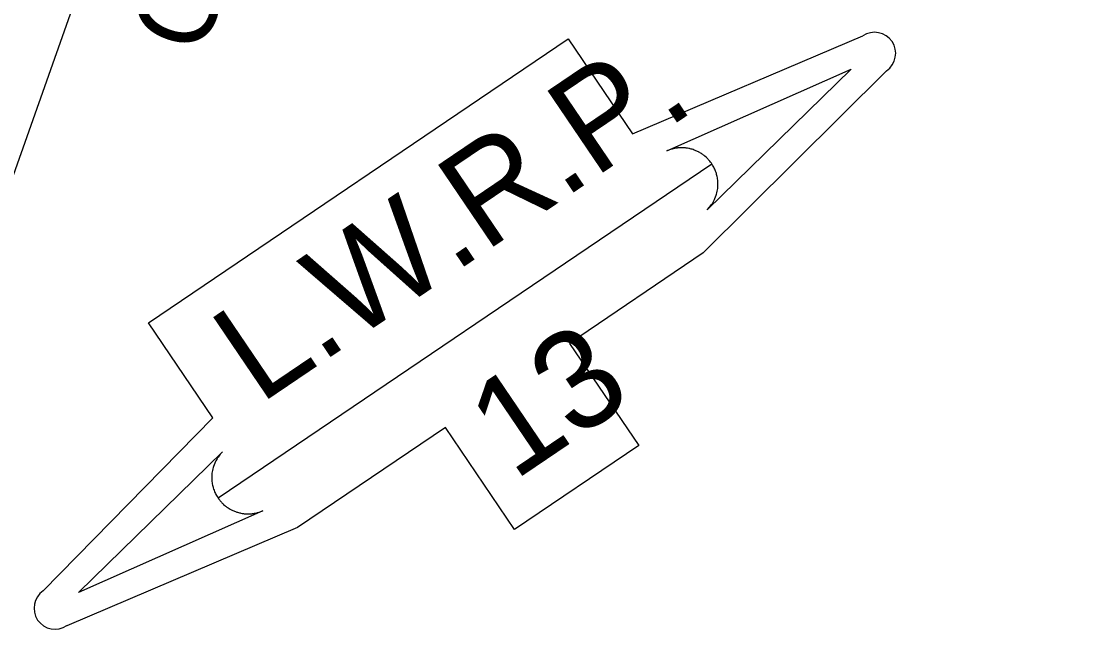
# Model space of a CAD drawing. Extents: x 3146026 to 3183936, y 897894 to 923344.
# Drawn here: x 3179565 to 3180911, y 910052 to 910820 of the extents above; entities that cross this region are included whole.
import ezdxf

# ---------------------------------------------------------------- set-up
doc = ezdxf.new("R2010")
doc.units = 0
for name, color, linetype in [('V-TOPO-BNDY', 7, 'Continuous'), ('V-TOPO-GNAM-IDEN', 7, 'Continuous'), ('V-TOPO-WATR-IDEN', 7, 'Continuous')]:
    doc.layers.add(name, color=color, linetype=linetype)

msp = doc.modelspace()

# ---------------------------------------------------------------- linework, layer by layer
at = {"layer": 'V-TOPO-BNDY'}
msp.add_lwpolyline([(3179239, 909175.6), (3179275, 909390), (3179311.2, 909596.6), (3179359.6, 909868.3), (3179366, 909904.3), (3179388.4, 909993.9), (3179524.2, 910541.3), (3179532.4, 910562.9), (3179708.5, 911060.4), (3179741.9, 911142.6), (3179790.9, 911261.1), (3179823.6, 911340.3), (3179863.1, 911435.6), (3179935.3, 911610.1), (3180167.4, 912162.7), (3180232.4, 912298.6), (3180345.8, 912528.6), (3180399.3, 912638.4), (3180653.5, 913155.8), (3180987.6, 913733.8), (3181023.4, 913795.9), (3181059.9, 913849.9), (3181440.1, 914406.4)], dxfattribs=at)
at = {"layer": 'V-TOPO-WATR-IDEN'}
msp.add_line((3179812.8, 910219), (3180434.7, 910640.3), dxfattribs=at)
for points in [[(3179592.6, 910101.8), (3179806.4, 910320), (3179725.2, 910439.8), (3180253.9, 910797.9), (3180335.1, 910678.1), (3180625.1, 910801.3)], [(3180654.9, 910757.4), (3180424.1, 910527.8), (3180255.7, 910413.7), (3180342.8, 910285.1), (3180186.3, 910179), (3180099.2, 910307.6), (3179913, 910181.5), (3179622.4, 910057.9)]]:
    msp.add_lwpolyline(points, dxfattribs=at)
for points in [[(3180378.4, 910656.5), (3180610.6, 910759.4), (3180428.9, 910582), (3180432, 910585.3), (3180434.6, 910588.9), (3180435.6, 910590.3), (3180436.4, 910591.7), (3180437.3, 910593.3), (3180438.2, 910595), (3180438.8, 910596.4), (3180439.6, 910598.4), (3180440.4, 910600.6), (3180440.8, 910601.9), (3180441.2, 910603.5), (3180441.7, 910605.7), (3180442, 910607.4), (3180442.3, 910609.2), (3180442.4, 910610.4), (3180442.5, 910611.7), (3180442.6, 910613.4), (3180442.6, 910614.9), (3180442.5, 910616.4), (3180442.5, 910617.6), (3180442.3, 910619.4), (3180442.1, 910621.2), (3180441.9, 910622.6), (3180441.6, 910624.2), (3180441.2, 910625.6), (3180440.9, 910626.8), (3180440.6, 910627.8), (3180440.2, 910629.2), (3180439.7, 910630.7), (3180439.1, 910632), (3180438.5, 910633.4), (3180438, 910634.6), (3180437.3, 910636), (3180436.7, 910637.1), (3180435.8, 910638.6), (3180434.7, 910640.3), (3180434.3, 910640.8), (3180433.8, 910641.6), (3180433.1, 910642.4), (3180432.5, 910643.3), (3180431.8, 910644.1), (3180431.2, 910644.8), (3180430.4, 910645.7), (3180429.8, 910646.3), (3180429, 910647.2), (3180428.1, 910648), (3180427.6, 910648.5), (3180426, 910649.8), (3180425.2, 910650.5), (3180424.6, 910651), (3180423.6, 910651.7), (3180422.7, 910652.3), (3180421.8, 910653), (3180420.6, 910653.7), (3180419.6, 910654.3), (3180418.7, 910654.8), (3180418, 910655.2), (3180416.9, 910655.7), (3180416, 910656.1), (3180414.9, 910656.6), (3180413.8, 910657.1), (3180412.7, 910657.5), (3180411.2, 910658), (3180410.1, 910658.4), (3180409, 910658.7), (3180407.8, 910659), (3180406.9, 910659.3), (3180405.8, 910659.5), (3180404.3, 910659.8), (3180404.2, 910659.8), (3180403.3, 910659.9), (3180402.6, 910660), (3180401.6, 910660.1), (3180400.3, 910660.2), (3180399.3, 910660.3), (3180398.4, 910660.3), (3180397.2, 910660.4), (3180396, 910660.4), (3180395.2, 910660.3), (3180394.2, 910660.3), (3180392.7, 910660.2), (3180391.8, 910660.1), (3180391.2, 910660), (3180390.6, 910659.9), (3180389.8, 910659.8), (3180388.8, 910659.7), (3180387.9, 910659.5), (3180386.9, 910659.3), (3180386, 910659.1), (3180384.8, 910658.8), (3180384.1, 910658.5), (3180382.9, 910658.2), (3180381.6, 910657.8), (3180380.6, 910657.4), (3180379.9, 910657.1), (3180379.2, 910656.9), (3180378.8, 910656.6)], [(3179869.1, 910202.7), (3179636.9, 910099.8), (3179818.6, 910277.2), (3179815.5, 910273.9), (3179812.8, 910270.4), (3179811.9, 910268.9), (3179811.1, 910267.5), (3179810.2, 910265.9), (3179809.3, 910264.2), (3179808.7, 910262.8), (3179807.9, 910260.8), (3179807.1, 910258.6), (3179806.7, 910257.3), (3179806.3, 910255.7), (3179805.8, 910253.6), (3179805.5, 910251.9), (3179805.2, 910250), (3179805.1, 910248.8), (3179805, 910247.5), (3179804.9, 910245.8), (3179804.9, 910244.3), (3179804.9, 910242.8), (3179805, 910241.6), (3179805.2, 910239.8), (3179805.4, 910238), (3179805.6, 910236.7), (3179805.9, 910235), (3179806.2, 910233.6), (3179806.6, 910232.4), (3179806.8, 910231.5), (3179807.3, 910230), (3179807.8, 910228.6), (3179808.4, 910227.2), (3179808.9, 910225.8), (3179809.5, 910224.6), (3179810.2, 910223.2), (3179810.8, 910222.1), (3179811.7, 910220.6), (3179812.8, 910219), (3179813.1, 910218.4), (3179813.7, 910217.7), (3179814.3, 910216.8), (3179815, 910216), (3179815.7, 910215.2), (3179816.3, 910214.4), (3179817.1, 910213.5), (3179817.7, 910212.9), (3179818.5, 910212), (3179819.4, 910211.3), (3179819.9, 910210.7), (3179821.5, 910209.4), (3179822.3, 910208.7), (3179822.9, 910208.3), (3179823.9, 910207.5), (3179824.7, 910206.9), (3179825.7, 910206.3), (3179826.8, 910205.6), (3179827.9, 910204.9), (3179828.8, 910204.4), (3179829.5, 910204), (3179830.5, 910203.5), (3179831.5, 910203.1), (3179832.6, 910202.6), (3179833.7, 910202.1), (3179834.8, 910201.7), (3179836.3, 910201.2), (3179837.3, 910200.8), (3179838.5, 910200.5), (3179839.7, 910200.2), (3179840.6, 910200), (3179841.7, 910199.8), (3179843.2, 910199.5), (3179843.3, 910199.5), (3179844.2, 910199.3), (3179844.9, 910199.2), (3179845.9, 910199.1), (3179847.2, 910199), (3179848.2, 910198.9), (3179849.1, 910198.9), (3179850.3, 910198.9), (3179851.4, 910198.9), (3179852.3, 910198.9), (3179853.3, 910198.9), (3179854.8, 910199), (3179855.6, 910199.1), (3179856.3, 910199.2), (3179856.9, 910199.3), (3179857.7, 910199.4), (3179858.6, 910199.6), (3179859.6, 910199.7), (3179860.6, 910199.9), (3179861.5, 910200.2), (3179862.7, 910200.5), (3179863.4, 910200.7), (3179864.6, 910201), (3179865.9, 910201.5), (3179866.8, 910201.8), (3179867.6, 910202.1), (3179868.2, 910202.4), (3179868.7, 910202.6)]]:
    msp.add_lwpolyline(points, close=True, dxfattribs=at)
for centre, start, end in [((3180640, 910779.4), 304.1157, 124.1157), ((3179607.5, 910079.9), 124.1157, 304.1157)]:
    msp.add_arc(centre, 26.5, start, end, dxfattribs=at)

# ---------------------------------------------------------------- texts
at = {"layer": 'V-TOPO-GNAM-IDEN'}
for s, p in [('WEST  FELICIANA', (3179492.7, 910681.6)), ('CONCORDIA', (3179790.9, 910773.7))]:
    msp.add_text(s, height=100, rotation=69.103, dxfattribs=at).set_placement(p)
at = {"layer": 'V-TOPO-WATR-IDEN'}
for s, rotation, p in [('L.W.R.P.', 34.1156, (3179865.3, 910336.1)), ('13', 34.1157, (3180185.6, 910239.6))]:
    msp.add_text(s, height=124.5, rotation=rotation, dxfattribs=at).set_placement(p)

doc.saveas('drawing.dxf')
